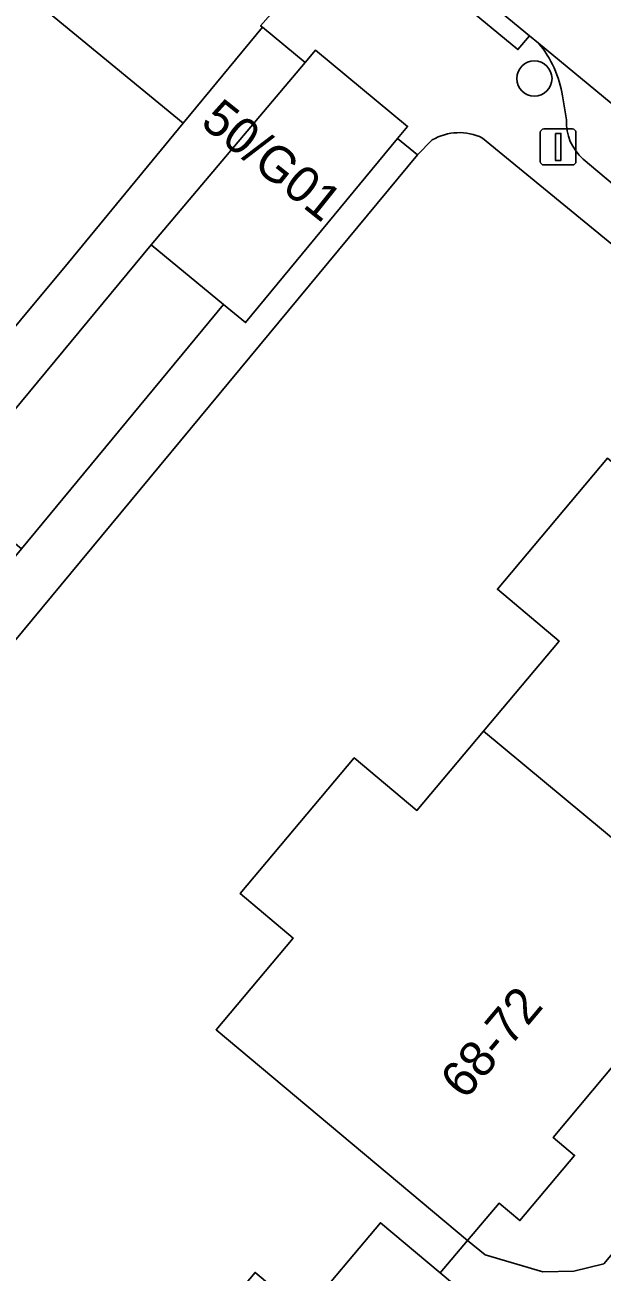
# Model space of a CAD drawing. Extents: x 162073 to 163043, y 381818 to 382561.
# Drawn here: x 162389.39 to 162405.4, y 381976.09 to 382010.71 of the extents above; entities that cross this region are included whole.
import ezdxf

# ---------------------------------------------------------------- set-up
doc = ezdxf.new("R2010")
doc.units = 0
for name, color, linetype in [('IMGEO_Boom', 7, 'Continuous'), ('IMGEO_Erf', 7, 'Continuous'), ('IMGEO_Lichtmast', 7, 'Continuous'), ('IMGEO_Muur', 7, 'Continuous'), ('IMGEO_Pand', 7, 'Continuous'), ('IMGEO_Pand_nummerreeks', 7, 'Continuous'), ('IMGEO_Parkeervlak_open', 7, 'Continuous'), ('IMGEO_Rijbaan_lokaal_open', 7, 'Continuous'), ('IMGEO_Voetpad_open', 7, 'Continuous')]:
    doc.layers.add(name, color=color, linetype=linetype)

msp = doc.modelspace()

# ---------------------------------------------------------------- linework, layer by layer
at = {"layer": 'IMGEO_Boom'}
msp.add_circle((162403.524, 382009.222), 0.489, dxfattribs=at)
at = {"layer": 'IMGEO_Erf'}
for points in [[(162328.967, 382067.842), (162327.721, 382066.46), (162325.676, 382064.03), (162334.188, 382057.024), (162342.701, 382050.017), (162351.213, 382043.011), (162359.726, 382036.004), (162368.238, 382028.998), (162376.75, 382021.992), (162385.263, 382014.985), (162393.775, 382007.979), (162395.976, 382010.646), (162395.928, 382010.685), (162396.934, 382011.836)], [(162401.67, 381976.96), (162402.16, 381976.562), (162403.759, 381976.096), (162404.616, 381976.11), (162405.447, 381976.319), (162418.557, 381991.965), (162415.951, 381994.16), (162415.021, 381993.052), (162415.629, 381992.541), (162414.166, 381990.798), (162413.607, 381991.267), (162411.083, 381988.261), (162411.654, 381987.782), (162410.181, 381986.028), (162409.632, 381986.488), (162408.824, 381985.525), (162408.017, 381984.565), (162408.577, 381984.094), (162407.121, 381982.36), (162406.565, 381982.827), (162404.044, 381979.825), (162404.64, 381979.324), (162403.121, 381977.515), (162402.543, 381978)]]:
    msp.add_lwpolyline(points, close=True, dxfattribs=at)
for points in [[(162400.692, 382007.517), (162400.283, 382007.107), (162379.962, 381982.583), (162381.083, 381981.657), (162379.22, 381979.401), (162375.442, 381982.522), (162374.54, 381981.43), (162378.731, 381978.074), (162376.782, 381975.739), (162372.639, 381979.056), (162369.166, 381974.973)], [(162394.694, 381982.817), (162396.831, 381985.362), (162395.363, 381986.594), (162398.527, 381990.362), (162400.264, 381988.903), (162402.11, 381991.101), (162404.211, 381993.604), (162402.498, 381995.043), (162405.552, 381998.682), (162407.267, 381997.241), (162409.583, 382000), (162410.285, 382000.837), (162402.081, 382007.571)], [(162397.135, 381974.938), (162399.252, 381977.458), (162400.91, 381976.065), (162401.67, 381976.96), (162397.84, 381980.175), (162394.694, 381982.817)]]:
    msp.add_lwpolyline(points, dxfattribs=at)
msp.add_arc((162401.437, 382006.253), 1.467, 63.9423, 120.5105, dxfattribs=at)
at = {"layer": 'IMGEO_Lichtmast'}
for p, q in [((162403.688, 382006.922), (162403.688, 382007.722)), ((162403.688, 382007.722), (162403.688, 382006.922)), ((162403.788, 382007.822), (162404.578, 382007.822)), ((162404.578, 382007.822), (162403.788, 382007.822)), ((162404.678, 382007.722), (162404.678, 382006.922)), ((162404.678, 382006.922), (162404.678, 382007.722)), ((162404.578, 382006.822), (162403.788, 382006.822)), ((162403.788, 382006.822), (162404.578, 382006.822))]:
    msp.add_line(p, q, dxfattribs=at)
msp.add_lwpolyline([(162404.108, 382007.697), (162404.258, 382007.697), (162404.258, 382006.947), (162404.108, 382006.947), (162404.108, 382007.697)], dxfattribs=at)
for centre, start, end in [((162403.788, 382007.722), 90, 180), ((162403.788, 382007.722), 90, 180), ((162404.578, 382007.722), 0, 90), ((162404.578, 382007.722), 360, 90), ((162403.788, 382006.922), 180, 270), ((162403.788, 382006.922), 180, 270), ((162404.578, 382006.922), 270, 0), ((162404.578, 382006.922), 270, 0)]:
    msp.add_arc(centre, 0.1, start, end, dxfattribs=at)
at = {"layer": 'IMGEO_Muur'}
for points in [[(162400.692, 382007.517), (162400.283, 382007.107)], [(162410.285, 382000.837), (162402.081, 382007.571)]]:
    msp.add_lwpolyline(points, dxfattribs=at)
msp.add_arc((162401.437, 382006.253), 1.467, 63.9423, 120.5105, dxfattribs=at)
at = {"layer": 'IMGEO_Pand'}
for points in [[(162393.775, 382007.979), (162385.263, 382014.985), (162379.401, 382007.864), (162379.928, 382007.43), (162381.423, 382006.2), (162385.89, 382002.524), (162387.927, 382000.91), (162390.598, 382004.119)], [(162399.729, 382007.556), (162400.008, 382007.893), (162397.449, 382010.007), (162397.162, 382009.667), (162392.894, 382004.61), (162394.9, 382002.952), (162395.51, 382002.449)], [(162394.9, 382002.952), (162392.894, 382004.61), (162387.286, 381997.838), (162389.294, 381996.165)], [(162408.824, 381985.525), (162409.632, 381986.488), (162410.181, 381986.028), (162411.654, 381987.782), (162411.083, 381988.261), (162413.607, 381991.267), (162414.166, 381990.798), (162415.629, 381992.541), (162415.021, 381993.052), (162415.951, 381994.16), (162412.036, 381997.447), (162412.981, 381998.573), (162411.282, 382000), (162410.285, 382000.837), (162409.583, 382000), (162407.267, 381997.241), (162405.552, 381998.682), (162402.498, 381995.043), (162404.211, 381993.604), (162402.11, 381991.101)], [(162408.824, 381985.525), (162402.11, 381991.101), (162400.264, 381988.903), (162398.527, 381990.362), (162395.363, 381986.594), (162396.831, 381985.362), (162394.694, 381982.817), (162397.84, 381980.175), (162401.67, 381976.96), (162402.543, 381978), (162403.121, 381977.515), (162404.64, 381979.324), (162404.044, 381979.825), (162406.565, 381982.827), (162407.121, 381982.36), (162408.577, 381984.094), (162408.017, 381984.565)], [(162406.276, 381971.654), (162405.575, 381972.242), (162406.024, 381972.777), (162404.221, 381974.291), (162403.749, 381973.728), (162403.172, 381974.213), (162403.326, 381974.396), (162402.578, 381975.024), (162402.401, 381974.813), (162400.91, 381976.065), (162399.252, 381977.458), (162397.135, 381974.938), (162395.775, 381976.08), (162392.873, 381972.624), (162392.136, 381973.242), (162389.908, 381970.589), (162392.046, 381968.793), (162396.408, 381965.13), (162400.238, 381961.915), (162402.591, 381964.717), (162401.336, 381965.771)]]:
    msp.add_lwpolyline(points, close=True, dxfattribs=at)
at = {"layer": 'IMGEO_Parkeervlak_open'}
for points in [[(162423.494, 381993.957), (162415.991, 382000), (162403.637, 382010.203)], [(162404.302, 382008.738), (162404.414, 382008.077)], [(162404.88, 382006.984), (162413.186, 382000), (162420.062, 381994.354)]]:
    msp.add_lwpolyline(points, dxfattribs=at)
for centre, radius, start, end in [((162401.381, 382008.296), 2.954, 8.6117, 40.2172), ((162405.778, 382008.013), 1.366, 177.309, 228.8729)]:
    msp.add_arc(centre, radius, start, end, dxfattribs=at)
at = {"layer": 'IMGEO_Rijbaan_lokaal_open'}
msp.add_lwpolyline([(162325.81, 382074.32), (162331.509, 382069.587), (162331.717, 382069.413), (162343.987, 382059.377), (162350.243, 382054.26), (162366.977, 382040.479), (162367.112, 382040.363), (162382.599, 382027.589), (162399.187, 382013.878), (162399.687, 382013.465), (162403.386, 382010.41), (162403.637, 382010.203), (162415.991, 382000), (162423.494, 381993.957)], dxfattribs=at)
at = {"layer": 'IMGEO_Voetpad_open'}
for points in [[(162329.99, 382069.855), (162328.782, 382069.262), (162328.629, 382069.072), (162326.969, 382067.09), (162327.721, 382066.46), (162328.967, 382067.842), (162396.934, 382011.836), (162395.928, 382010.685), (162395.976, 382010.646), (162397.162, 382009.667), (162397.449, 382010.007), (162400.008, 382007.893), (162399.729, 382007.556), (162400.283, 382007.107), (162400.692, 382007.517)], [(162403.637, 382010.203), (162403.386, 382010.41), (162403.069, 382010.024), (162399.37, 382013.079)], [(162387.286, 381997.838), (162392.894, 382004.61), (162397.162, 382009.667), (162395.976, 382010.646), (162393.775, 382007.979), (162390.598, 382004.119), (162387.927, 382000.91)], [(162404.414, 382008.077), (162404.302, 382008.738)], [(162402.081, 382007.571), (162410.285, 382000.837), (162411.282, 382000), (162412.981, 381998.573), (162412.036, 381997.447), (162415.951, 381994.16), (162418.557, 381991.965), (162420.062, 381994.354), (162413.186, 382000), (162404.88, 382006.984)], [(162420.062, 381994.354), (162418.557, 381991.965), (162405.447, 381976.319), (162404.616, 381976.11), (162403.759, 381976.096), (162402.16, 381976.562), (162401.67, 381976.96), (162400.91, 381976.065), (162402.401, 381974.813), (162402.578, 381975.024), (162403.326, 381974.396), (162403.172, 381974.213), (162403.749, 381973.728), (162404.221, 381974.291), (162404.577, 381974.727), (162408.257, 381971.708), (162402.591, 381964.717), (162400.238, 381961.915), (162399.261, 381960.784), (162398.657, 381960.065), (162401.933, 381957.329), (162402.318, 381957.789), (162407.148, 381963.645)]]:
    msp.add_lwpolyline(points, dxfattribs=at)
for points in [[(162403.386, 382010.41), (162399.687, 382013.465), (162399.37, 382013.079), (162403.069, 382010.024)], [(162400.283, 382007.107), (162399.729, 382007.556), (162395.51, 382002.449), (162394.9, 382002.952), (162389.294, 381996.165), (162383.09, 381988.654), (162378.841, 381983.509), (162379.962, 381982.583)]]:
    msp.add_lwpolyline(points, close=True, dxfattribs=at)
for centre, radius, start, end in [((162401.381, 382008.296), 2.954, 8.6117, 40.2172), ((162405.778, 382008.013), 1.366, 177.309, 228.8729), ((162401.437, 382006.253), 1.467, 63.9423, 120.5105)]:
    msp.add_arc(centre, radius, start, end, dxfattribs=at)

# ---------------------------------------------------------------- texts
at = {"layer": 'IMGEO_Pand_nummerreeks'}
for s, rotation, p in [('50/G01', 321.3425, (162394.223, 382007.942)), ('68-72', 49.9774, (162401.605, 381980.839))]:
    msp.add_text(s, height=1, rotation=rotation, dxfattribs=at).set_placement(p)

doc.saveas('drawing.dxf')
